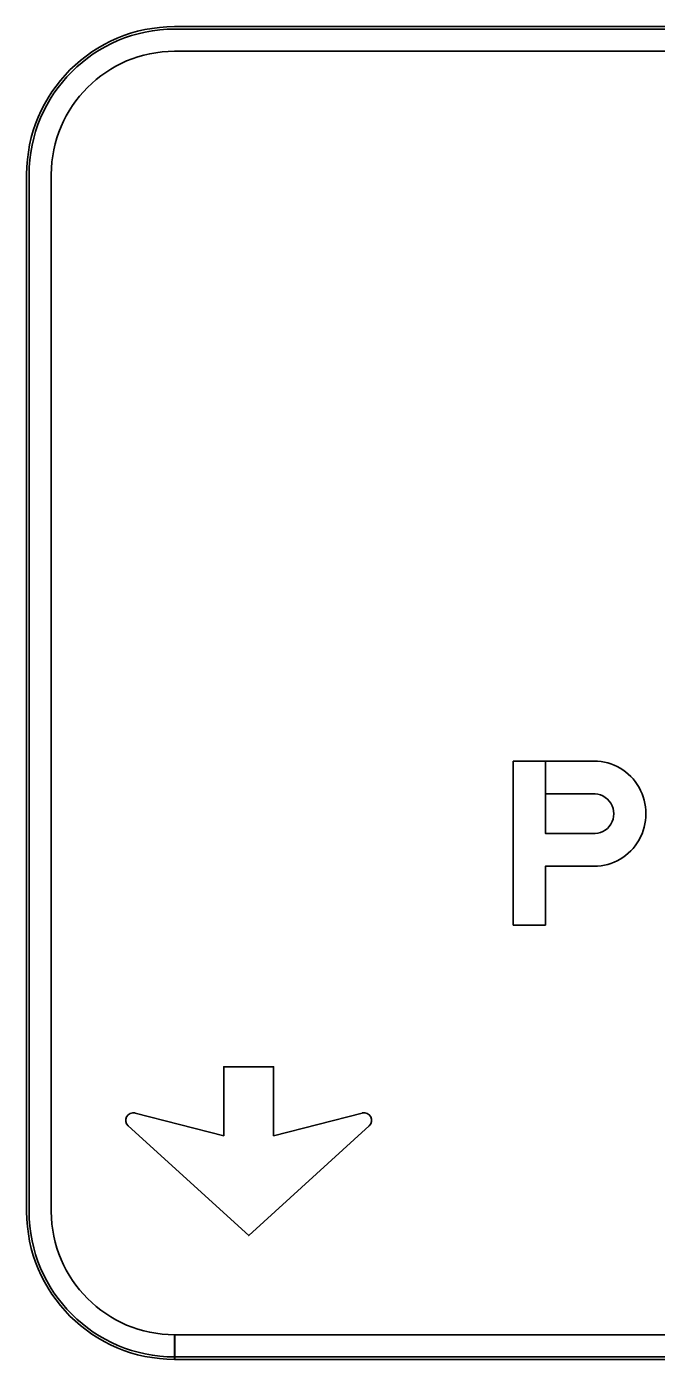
# Model space of a CAD drawing. Extents: x 1806251 to 1809821, y 414895 to 422886.
# Drawn here: x 1809675.795 to 1809676.306, y 414931.841 to 414932.922 of the extents above; entities that cross this region are included whole.
import ezdxf

# ---------------------------------------------------------------- set-up
doc = ezdxf.new("R2010")
doc.units = 0
for name, color, linetype in [('GSBWFILL', 7, 'Continuous'), ('GSCOLORFILL', 7, 'Continuous'), ('GSOUTLINE', 7, 'Continuous')]:
    doc.layers.add(name, color=color, linetype=linetype)

msp = doc.modelspace()

# ---------------------------------------------------------------- linework, layer by layer
at = {"layer": 'GSBWFILL'}
for p, q in [((1809679.276, 414932.922), (1809675.915, 414932.922)), ((1809675.915, 414932.902), (1809679.276, 414932.902)), ((1809675.795, 414932.802), (1809675.795, 414931.961)), ((1809675.815, 414931.961), (1809675.815, 414932.802)), ((1809675.915, 414931.841), (1809675.915, 414931.861)), ((1809679.276, 414931.861), (1809675.9152, 414931.861)), ((1809675.9152, 414931.861), (1809675.9152, 414931.841)), ((1809675.9152, 414931.841), (1809679.276, 414931.841))]:
    msp.add_line(p, q, dxfattribs=at)
for points in [[(1809676.1896, 414932.3262), (1809676.1896, 414932.1932), (1809676.2158, 414932.1932), (1809676.2158, 414932.241), (1809676.2553, 414932.241)], [(1809676.2539, 414932.2676), (1809676.2158, 414932.2676), (1809676.2158, 414932.3262), (1809676.1896, 414932.3262)], [(1809676.2553, 414932.3262), (1809676.2158, 414932.3262), (1809676.2158, 414932.2996), (1809676.2539, 414932.2996)], [(1809675.883, 414932.0408), (1809675.9548, 414932.0224), (1809675.9548, 414932.0783), (1809675.9953, 414932.0783), (1809675.9953, 414932.0224), (1809676.0672, 414932.0408)], [(1809676.0728, 414932.0303), (1809675.9751, 414931.9414), (1809675.8773, 414932.0303)]]:
    msp.add_lwpolyline(points, dxfattribs=at)
for centre, radius, start, end in [((1809675.915, 414932.802), 0.12, 90, 180), ((1809675.915, 414932.802), 0.1, 90, 180), ((1809675.8815, 414932.0349), 0.00613, 75.5925, 227.6952), ((1809676.0687, 414932.0349), 0.00613, 312.3048, 104.4075), ((1809675.915, 414931.961), 0.12, 180, 270), ((1809675.915, 414931.961), 0.1, 180, 270)]:
    msp.add_arc(centre, radius, start, end, dxfattribs=at)
for major_axis, start_param, end_param in [((0, 0.0426), 3.140988, 6.28379), ((0, 0.0161), 3.056611, 6.368167)]:
    msp.add_ellipse((1809676.2553, 414932.2836), major_axis=major_axis, ratio=0.98587, start_param=start_param, end_param=end_param, dxfattribs=at)
at = {"layer": 'GSCOLORFILL'}
for p, q in [((1809679.276, 414932.922), (1809675.915, 414932.922)), ((1809679.276, 414932.922), (1809675.915, 414932.922)), ((1809679.276, 414932.922), (1809675.915, 414932.922)), ((1809675.915, 414932.92), (1809679.276, 414932.92)), ((1809675.915, 414932.902), (1809679.276, 414932.902)), ((1809675.795, 414932.802), (1809675.795, 414931.961)), ((1809675.795, 414932.802), (1809675.795, 414931.961)), ((1809675.795, 414932.802), (1809675.795, 414931.961)), ((1809675.797, 414931.961), (1809675.797, 414932.802)), ((1809675.815, 414931.961), (1809675.815, 414932.802)), ((1809675.915, 414931.841), (1809675.915, 414931.861)), ((1809679.276, 414931.861), (1809675.9152, 414931.861)), ((1809675.9152, 414931.861), (1809675.9152, 414931.841)), ((1809675.915, 414931.841), (1809675.915, 414931.843)), ((1809679.276, 414931.843), (1809675.915, 414931.843)), ((1809675.915, 414931.843), (1809675.915, 414931.841)), ((1809675.915, 414931.841), (1809679.276, 414931.841)), ((1809675.915, 414931.841), (1809679.276, 414931.841)), ((1809675.9152, 414931.841), (1809679.276, 414931.841))]:
    msp.add_line(p, q, dxfattribs=at)
for points in [[(1809676.1896, 414932.3262), (1809676.1896, 414932.1932), (1809676.2158, 414932.1932), (1809676.2158, 414932.241), (1809676.2553, 414932.241)], [(1809676.2539, 414932.2676), (1809676.2158, 414932.2676), (1809676.2158, 414932.3262), (1809676.1896, 414932.3262)], [(1809676.2553, 414932.3262), (1809676.2158, 414932.3262), (1809676.2158, 414932.2996), (1809676.2539, 414932.2996)], [(1809675.883, 414932.0408), (1809675.9548, 414932.0224), (1809675.9548, 414932.0783), (1809675.9953, 414932.0783), (1809675.9953, 414932.0224), (1809676.0672, 414932.0408)], [(1809676.0728, 414932.0303), (1809675.9751, 414931.9414), (1809675.8773, 414932.0303)]]:
    msp.add_lwpolyline(points, dxfattribs=at)
for centre, radius, start, end in [((1809675.915, 414932.802), 0.12, 90, 180), ((1809675.915, 414932.802), 0.12, 90, 180), ((1809675.915, 414932.802), 0.12, 90, 180), ((1809675.915, 414932.802), 0.118, 90, 180), ((1809675.915, 414932.802), 0.1, 90, 180), ((1809675.8815, 414932.0349), 0.00613, 75.5925, 227.6952), ((1809676.0687, 414932.0349), 0.00613, 312.3048, 104.4075), ((1809675.915, 414931.961), 0.12, 180, 270), ((1809675.915, 414931.961), 0.12, 180, 270), ((1809675.915, 414931.961), 0.12, 180, 270), ((1809675.915, 414931.961), 0.118, 180, 270), ((1809675.915, 414931.961), 0.1, 180, 270)]:
    msp.add_arc(centre, radius, start, end, dxfattribs=at)
for major_axis, start_param, end_param in [((0, 0.0426), 3.140988, 6.28379), ((0, 0.0161), 3.056611, 6.368167)]:
    msp.add_ellipse((1809676.2553, 414932.2836), major_axis=major_axis, ratio=0.98587, start_param=start_param, end_param=end_param, dxfattribs=at)
at = {"layer": 'GSOUTLINE'}
for p, q in [((1809679.276, 414932.922), (1809675.915, 414932.922)), ((1809679.276, 414932.902), (1809675.915, 414932.902)), ((1809675.795, 414932.802), (1809675.795, 414931.961)), ((1809675.815, 414932.802), (1809675.815, 414931.961)), ((1809676.2158, 414932.2676), (1809676.2539, 414932.2676)), ((1809676.2158, 414932.241), (1809676.2553, 414932.241)), ((1809675.915, 414931.861), (1809679.276, 414931.861)), ((1809675.915, 414931.841), (1809679.276, 414931.841))]:
    msp.add_line(p, q, dxfattribs=at)
for points in [[(1809676.2553, 414932.3262), (1809676.1896, 414932.3262), (1809676.1896, 414932.1932), (1809676.2158, 414932.1932), (1809676.2158, 414932.241)], [(1809676.2539, 414932.2996), (1809676.2158, 414932.2996), (1809676.2158, 414932.2676)], [(1809675.883, 414932.0408), (1809675.9548, 414932.0224), (1809675.9548, 414932.0783), (1809675.9953, 414932.0783), (1809675.9953, 414932.0224), (1809676.0672, 414932.0408)], [(1809676.0728, 414932.0303), (1809675.9751, 414931.9414), (1809675.8773, 414932.0303)]]:
    msp.add_lwpolyline(points, dxfattribs=at)
for centre, radius, start, end in [((1809675.915, 414932.802), 0.12, 90, 180), ((1809675.915, 414932.802), 0.1, 90, 180), ((1809675.8815, 414932.0349), 0.00613, 75.5925, 227.6952), ((1809676.0687, 414932.0349), 0.00613, 312.3048, 104.4075), ((1809675.915, 414931.961), 0.12, 180, 270), ((1809675.915, 414931.961), 0.1, 180, 270)]:
    msp.add_arc(centre, radius, start, end, dxfattribs=at)
for major_axis, start_param, end_param in [((0, 0.0426), 3.140988, 6.28379), ((0, 0.0161), 3.056611, 6.368167)]:
    msp.add_ellipse((1809676.2553, 414932.2836), major_axis=major_axis, ratio=0.98587, start_param=start_param, end_param=end_param, dxfattribs=at)

doc.saveas('drawing.dxf')
